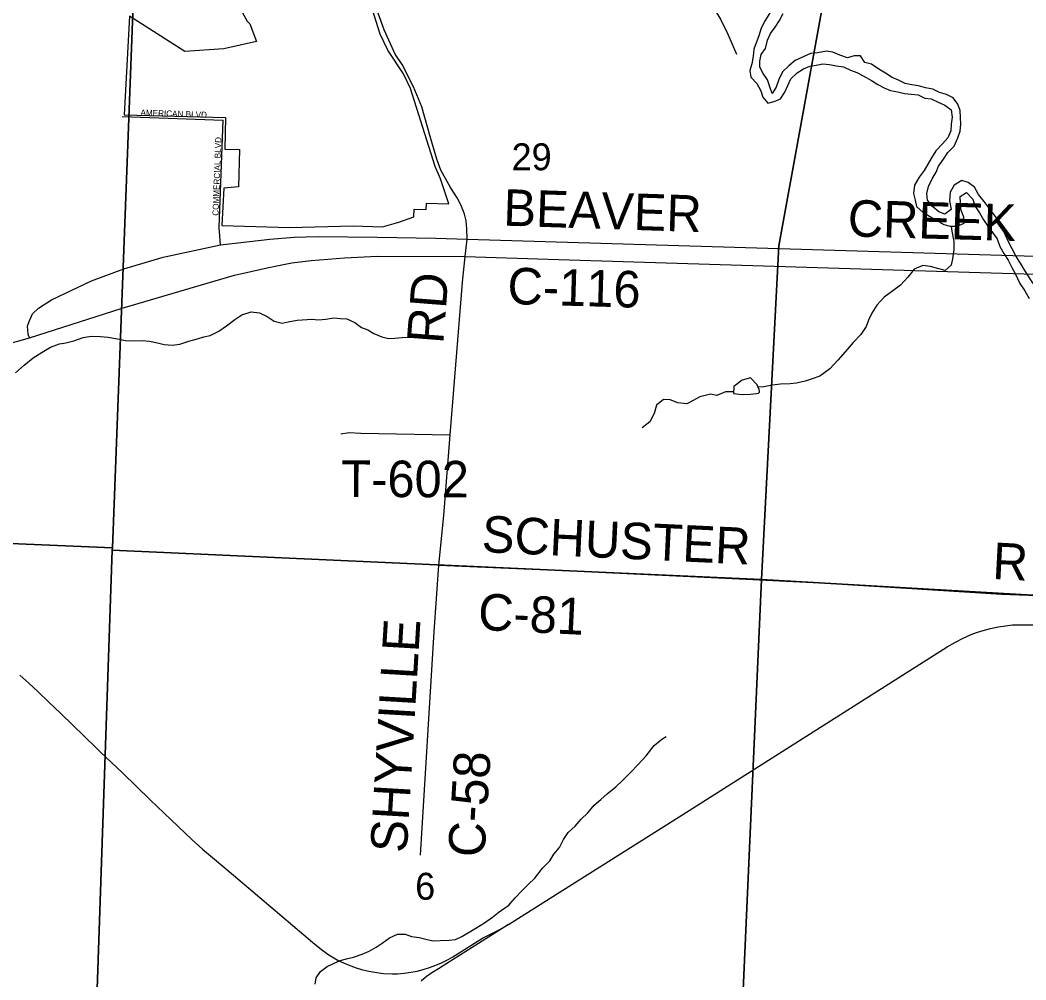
# Model space of a CAD drawing. Extents: x 1578669 to 1989827, y 208020 to 553079.
# Drawn here: x 1824103 to 1832363, y 377553 to 385433 of the extents above; entities that cross this region are included whole.
import ezdxf

# ---------------------------------------------------------------- set-up
doc = ezdxf.new("R2010")
doc.units = 0
for name, color, linetype in [('GM_X_Corporation', 7, 'Continuous'), ('GM_X_County_Road', 7, 'Continuous'), ('GM_X_County_Road_Text', 7, 'Continuous'), ('GM_X_Minor_Lake', 7, 'Continuous'), ('GM_X_Minor_River', 7, 'Continuous'), ('GM_X_Rail_Line', 7, 'Continuous'), ('GM_X_Section', 7, 'Continuous'), ('GM_X_Section_Text', 7, 'Continuous'), ('GM_X_State_Route', 7, 'Continuous'), ('GM_X_Township_Road', 7, 'Continuous'), ('GM_X_Township_Road_Text', 7, 'Continuous'), ('GM_X_Township_Subdivision', 7, 'Continuous'), ('GM_X_Township_Subdivision_Text', 7, 'Continuous')]:
    doc.layers.add(name, color=color, linetype=linetype)

msp = doc.modelspace()

# ---------------------------------------------------------------- linework, layer by layer
at = {"layer": 'GM_X_Corporation'}
msp.add_lwpolyline([(1825898.5, 385547.4), (1825968, 385424.4), (1825990.3, 385402.2), (1826045.4, 385255.7), (1825777, 385197.8), (1825457.1, 385174.6), (1825001.6, 385464), (1824958.1, 384656), (1825791.2, 384633.1), (1825784, 384373.2), (1825904, 384369.9), (1825895.5, 384063.8), (1825775.1, 384053.8), (1825758.6, 383745.4), (1826315.3, 383730.1), (1826838.4, 383743.9), (1827078.9, 383736.5), (1827214, 383772.5), (1827337.4, 383816.5), (1827339.2, 383881.4), (1827439.1, 383878.6), (1827440.5, 383928.6), (1827622.8, 383923.5), (1827556.6, 384129.3), (1827511.5, 384231.6), (1827308.3, 384872), (1827251.1, 384991.6), (1827122.9, 385185.6), (1827060.4, 385316.8), (1826945.6, 385683)], dxfattribs=at)
at = {"layer": 'GM_X_County_Road'}
for points in [[(1827719.3, 383921.4), (1827691.3, 383972.9), (1827637, 384057.7), (1827559, 384201.8), (1827525.2, 384290), (1827470.9, 384476.5), (1827403.1, 384720.7), (1827334.7, 384883.9), (1827240.7, 385068.2), (1827183.5, 385152.9), (1827094.1, 385352.1), (1827000.3, 385613.2), (1826929.3, 385830.7), (1826835.4, 386066.6), (1826700.3, 386394), (1826613.3, 386531.4), (1826528.5, 386650.5), (1826449.5, 386721.5), (1826313.3, 386829.1), (1826140.4, 386937.9), (1825971.1, 387044.6)], [(1827736.5, 383277.6), (1827736.7, 383280), (1827756.9, 383492.6), (1827773.7, 383633.4), (1827771.1, 383718.9), (1827766, 383784), (1827753.3, 383838.8), (1827745.5, 383862.7), (1827721.7, 383916.9), (1827719.3, 383921.4)], [(1824179.3, 382825.5), (1824169.4, 382854.2), (1824164.7, 382918.7), (1824176.5, 382957.3), (1824205.7, 383020.4), (1824252.9, 383069.1), (1824361.7, 383136.4), (1824689.7, 383293.5), (1824955.3, 383391.9), (1825278.2, 383485.8), (1825750, 383586.6), (1826155.3, 383634.7), (1826354.5, 383650.7), (1826551.4, 383655.3), (1827034.6, 383650.7), (1827517, 383643.1), (1827773.7, 383633.4), (1832806, 383482.8)], [(1827392, 378578.3), (1827503.6, 380410.1), (1827542, 380958.8), (1827582.1, 381365), (1827636.2, 382029.3), (1827736.5, 383277.6)], [(1827542, 380958.8), (1828625.5, 380912.7), (1830066.8, 380843.8), (1830780.7, 380806.9), (1830810.2, 380805.2)], [(1830810.2, 380805.2), (1831336.9, 380773)], [(1831336.9, 380773), (1831338.8, 380772.9), (1832163.1, 380719.1), (1832750.8, 380697.3)]]:
    msp.add_lwpolyline(points, dxfattribs=at)
at = {"layer": 'GM_X_Minor_Lake'}
for points in [[(1830155.1, 382439.3), (1830102.2, 382496.4), (1830031.9, 382475.7), (1829965, 382424.9), (1829961.9, 382366.8), (1830033.7, 382359.5), (1830101.7, 382362.2)], [(1830101.7, 382362.2), (1830151.2, 382366.8), (1830166.6, 382369.9), (1830174.8, 382377), (1830175.8, 382387.8), (1830171.7, 382400.1), (1830155.1, 382439.3)]]:
    msp.add_lwpolyline(points, dxfattribs=at)
at = {"layer": 'GM_X_Minor_River'}
for points in [[(1830259.2, 385492.4), (1830221.5, 385429.3), (1830189.9, 385366), (1830170.3, 385302.5), (1830148.8, 385247), (1830129.4, 385193.4), (1830123.9, 385135.5), (1830112.3, 385073.7), (1830097, 385020), (1830103.5, 384963.8), (1830152.2, 384912.5), (1830186.6, 384851.5), (1830203.3, 384801), (1830244, 384749.8), (1830296.4, 384764.5), (1830346.9, 384785.2), (1830382.3, 384840.4), (1830433.2, 384951.2), (1830484.5, 384999.9), (1830535.3, 385032.7), (1830589.9, 385053.3), (1830640.1, 385062), (1830694.4, 385072.6)], [(1830776.9, 385168.6), (1830725.1, 385177.9), (1830652.7, 385163.8), (1830594.6, 385157.3), (1830469.1, 385100.5), (1830416, 385057.8), (1830364.7, 385009), (1830333.1, 384945.8), (1830311.4, 384882.3), (1830278.1, 384831.1), (1830261.5, 384885.6), (1830241, 384942.2), (1830204.3, 384995.2), (1830177.6, 385046), (1830176.9, 385096), (1830190.3, 385149.8), (1830225.6, 385200.9), (1830241.4, 385268.6), (1830266.8, 385322), (1830304.2, 385375.1), (1830339.6, 385430.2), (1830371, 385485.5)], [(1832424, 383271.3), (1832354.8, 383377.3), (1832318.3, 383436.3), (1832283.7, 383493.3), (1832249.3, 383554.2), (1832218.8, 383611.1), (1832194.2, 383665.8), (1832167.7, 383722.6), (1832141.2, 383781.4), (1832104.5, 383832.4), (1832061.9, 383887.6), (1832019.4, 383944.7), (1831974.8, 384000), (1831940.4, 384060.9), (1831889.3, 384098.3), (1831837.8, 384115.7), (1831772.8, 384077.3), (1831741.3, 384020), (1831735.5, 383950.1), (1831749.6, 383877.6), (1831698.6, 383838.9), (1831647.1, 383858.3), (1831596.2, 383901.7), (1831553.6, 383954.8), (1831549, 384009), (1831562.5, 384066.8), (1831594.1, 384130), (1831625.5, 384183.3), (1831644.8, 384234.8), (1831686.3, 384289.8), (1831721.7, 384345), (1831775.1, 384397.7), (1831802.8, 384465), (1831824.2, 384520.6), (1831829.7, 384578.5), (1831827.1, 384632.6), (1831822.6, 384690.8), (1831804, 384743.4), (1831765.3, 384794.4), (1831712, 384821.9), (1831654.5, 384839.4), (1831599.1, 384864.8), (1831539.4, 384876.4), (1831479.9, 384894), (1831426, 384901.4), (1831372.3, 384912.8), (1831317, 384938.3), (1831265.6, 384961.6), (1831210.5, 384997.1), (1831155.4, 385030.6), (1831096.4, 385072.1), (1831040.8, 385085.6), (1831004.2, 385140.6), (1830952.1, 385138), (1830897.7, 385123.4), (1830834.3, 385145), (1830776.9, 385168.6)], [(1830694.4, 385072.6), (1830750.3, 385067.1), (1830804, 385057.7), (1830863.8, 385048.1), (1830923.1, 385020.6), (1830974.6, 385003.2), (1831027.9, 384975.8), (1831095, 384938), (1831148.1, 384904.6), (1831199.4, 384877.2), (1831250.8, 384855.9), (1831310.6, 384844.3), (1831366.2, 384830.8), (1831420, 384823.4), (1831477.9, 384819.9), (1831533.2, 384792.5), (1831585.1, 384787.1), (1831642.4, 384759.6), (1831697.8, 384734.1), (1831748.8, 384696.7), (1831757.2, 384636.5), (1831749.7, 384578.6), (1831746.3, 384522.6), (1831720.8, 384467.2), (1831677.5, 384416.2), (1831624.1, 384359.5), (1831588.6, 384302.4), (1831557.2, 384251.1), (1831527.9, 384197.8), (1831486.4, 384142.8), (1831448.8, 384077.7), (1831439, 384009.9), (1831453.5, 383953.4), (1831464.2, 383901.1), (1831519, 383853.6), (1831570.2, 383824.2), (1831621.4, 383792.9), (1831688.4, 383755.1), (1831740.1, 383739.7), (1831798.1, 383742.2), (1831856.7, 383764.7), (1831852, 383814.9), (1831829.6, 383877.6), (1831825, 383931.8), (1831822.4, 383985.9), (1831875.3, 384018.6), (1831927.8, 383963.1), (1831944.4, 383906.6), (1831981, 383851.6), (1832015.5, 383792.6), (1832050.1, 383739.7), (1832127.5, 383637.5), (1832149.8, 383574.8), (1832182.4, 383517.9), (1832216.9, 383461), (1832247.4, 383402.1), (1832274.1, 383351.3), (1832314, 383270.2), (1832354.4, 383209), (1832390.8, 383148)], [(1831749.3, 383740.1), (1831753.6, 383698.7), (1831770, 383616.3), (1831770.8, 383548.2), (1831759.3, 383472.3), (1831750.3, 383420.5), (1831699.6, 383377.3), (1831630, 383396.7), (1831578.3, 383409.7), (1831516.5, 383416.8), (1831446, 383388.1), (1831394.8, 383321), (1831333.6, 383256.1), (1831270.7, 383209.2), (1831197.9, 383158.5), (1831138.6, 383091.6), (1831097.4, 383026.3), (1831070.4, 382968.7), (1831051.4, 382917), (1831008.2, 382851.8), (1830945, 382784.8), (1830879.6, 382710), (1830818.4, 382641.1), (1830753.1, 382570.2), (1830672, 382509.6), (1830607.6, 382486.8), (1830549.3, 382467.9), (1830479.1, 382451.2), (1830427, 382446.2), (1830347, 382443.7), (1830282.9, 382434.9), (1830210.7, 382422.2), (1830164.1, 382418.1)], [(1824066, 382537.8), (1824137.8, 382600.3), (1824211.6, 382658.8), (1824285.5, 382707.3), (1824353.4, 382747.7), (1824425.4, 382774.1), (1824479.4, 382784.4), (1824545.5, 382800.8), (1824621.4, 382827.3), (1824687.5, 382837.6), (1824763.6, 382836), (1824823.7, 382830.3), (1824903.9, 382814.7), (1824968, 382803), (1825038.1, 382799.4), (1825108.2, 382801.7), (1825166.3, 382796), (1825232.5, 382782.3), (1825286.6, 382770.6), (1825350.7, 382764.9), (1825414.8, 382771.2), (1825488.7, 382797.7), (1825558.7, 382816.1), (1825612.7, 382832.4), (1825662.8, 382842.7), (1825734.7, 382879.1), (1825798.6, 382923.5), (1825866.4, 382974), (1825924.3, 383012.4), (1826000.3, 383038.8), (1826068.5, 383029.1), (1826130.7, 382999.4), (1826188.9, 382961.6), (1826255.1, 382945.9), (1826305.1, 382956.2), (1826377.2, 382968.6), (1826501.7, 382976.4)], [(1826497.7, 382976.7), (1826553.6, 382973.2), (1826613.7, 382977.7), (1826680, 382988), (1826733.9, 382982.6), (1826785.8, 382979.2), (1826851, 382949.5), (1826906, 382910), (1826957.5, 382888.6), (1827008.7, 382859.3), (1827074, 382831.5), (1827129.7, 382820.1), (1827181.7, 382820.7), (1827239.9, 382827.2), (1827300, 382829.7), (1827358.2, 382838.2), (1827390.4, 382843.3)], [(1829962.7, 382382.1), (1829896.2, 382380.1), (1829823.7, 382351.4), (1829771.9, 382362.4), (1829685.9, 382340.2), (1829631.1, 382309), (1829578.6, 382282), (1829504.8, 382291.4), (1829441.3, 382316.6), (1829387.4, 382317.6), (1829330.6, 382270.6), (1829311.3, 382202.9), (1829274.1, 382135.5), (1829211.2, 382086.6)], [(1826526.5, 377517.8), (1826533.9, 377569.7), (1826569.3, 377622.8), (1826624.3, 377663.5), (1826676.9, 377688.2), (1826731.6, 377712.8), (1826784, 377727.5), (1826840.3, 377740), (1826910.9, 377764.2), (1826969.6, 377788.7), (1827026.4, 377821.3), (1827077.3, 377856), (1827136.5, 377898.6), (1827203.2, 377928.9), (1827265.3, 377929.3), (1827316.8, 377909.9), (1827380.6, 377902.2), (1827434.2, 377886.8), (1827493.9, 377875.3), (1827554, 377877.7), (1827628, 377879.8), (1827678.2, 377884.5), (1827730.8, 377909.2), (1827844.6, 377978.3), (1827915.7, 378022.5), (1827982.9, 378066.9), (1828036.1, 378111.6), (1828117.5, 378167.5), (1828169.1, 378226.3), (1828226.6, 378286.9), (1828275.9, 378337.7), (1828329.3, 378388.4), (1828393.4, 378470.8), (1828452.9, 378529.4), (1828486.4, 378586.6), (1828531.8, 378641.5), (1828565.5, 378704.8), (1828605, 378763.8), (1828660.3, 378814.5), (1828711.8, 378873.2), (1828765.2, 378923.9), (1828816.8, 378988.7), (1828872.1, 379035.3), (1828923.3, 379082), (1828994.7, 379138.3), (1829050.1, 379188.9), (1829119.9, 379259.2), (1829177.4, 379317.8), (1829245.3, 379392.2), (1829309.6, 379478.6), (1829372.9, 379529), (1829409.4, 379550.1)]]:
    msp.add_lwpolyline(points, dxfattribs=at)
at = {"layer": 'GM_X_Rail_Line'}
for points in [[(1828114.5, 378008.4), (1828508.8, 378257.1), (1829514.5, 378893.2), (1831715.8, 380286.3), (1831783.7, 380325.8), (1831847.3, 380359.1), (1831912.7, 380387.5), (1831957.7, 380404.8), (1832011.4, 380422.7), (1832072.5, 380438.1), (1832136, 380451.7), (1832195.9, 380460.9), (1832252, 380467.7), (1832316.2, 380469.5), (1832374.2, 380469.5), (1832432.8, 380467.1), (1832471.6, 380462.8), (1832527.2, 380453.5), (1832741.3, 380420.2), (1833138, 380353.6)], [(1824100.8, 380054.3), (1824175.8, 379988.6), (1824251.6, 379917.4), (1824338, 379833.4), (1824437.7, 379739.4), (1824631.4, 379552.4), (1824725.8, 379460.2), (1824763.4, 379423.5), (1824942.7, 379252.2), (1825172.5, 379030.4), (1825343.1, 378867.3), (1825514.3, 378704.7), (1825601.6, 378627.2), (1825715.1, 378531.6), (1825890.3, 378383.5), (1826523, 377847.1), (1826589.1, 377794), (1826637.2, 377759.2), (1826678.2, 377733.2), (1826721.7, 377709.8), (1826776.9, 377684.8), (1826818.6, 377667.5), (1826862.4, 377652.4), (1826906.2, 377639.5), (1826967.3, 377624.7), (1827031.7, 377613.2), (1827088.8, 377606.8), (1827158.8, 377603.7), (1827201.4, 377604.3), (1827257.9, 377608.6), (1827310.6, 377615.4), (1827363.1, 377625.3), (1827413.7, 377637.3), (1827465.2, 377653.7), (1827518.2, 377673.4), (1827563.6, 377692.5), (1827591.3, 377706.4), (1827619.1, 377721.5), (1827657.4, 377743.1), (1827730.2, 377788.8), (1827855.4, 377868.7), (1827900.8, 377896.1), (1827993.3, 377943.6), (1828042.4, 377968), (1828114.5, 378008.4)], [(1828114.5, 378008.4), (1827816.5, 377820.5), (1827606.9, 377686.9), (1827538.4, 377644.7), (1827485.3, 377610), (1827438.6, 377578.2), (1827396.4, 377543.9)]]:
    msp.add_lwpolyline(points, dxfattribs=at)
at = {"layer": 'GM_X_Section'}
for points in [[(1819783.2, 386445.5), (1825067.6, 386500.8), (1824862.1, 381100), (1819519.5, 381327.2)], [(1825067.6, 386500.8), (1830861.1, 386481.8), (1830333.1, 383580.3), (1830191.9, 380839), (1824860, 381080.1), (1824862.1, 381100)], [(1830861.1, 386481.8), (1837092.3, 386317.8), (1836858.2, 380466.9), (1835596.4, 380529), (1830191.9, 380839), (1830333.1, 383580.3)], [(1824862.1, 381100), (1824860, 381080.1), (1824684.3, 375957.2), (1824680.2, 375625.2), (1819327.3, 375804.4), (1819519.5, 381327.2)], [(1824860, 381080.1), (1830191.9, 380839), (1829961.1, 375692.2), (1824684.3, 375957.2)], [(1830191.9, 380839), (1835596.4, 380529), (1835317, 375258.4), (1831885.3, 375467.5), (1829961.1, 375692.2)]]:
    msp.add_lwpolyline(points, close=True, dxfattribs=at)
at = {"layer": 'GM_X_State_Route'}
for points in [[(1826212.3, 383414.5), (1826335.5, 383439.7), (1826492.6, 383459.4), (1826767.7, 383481.5), (1827037.8, 383493.8), (1827756.9, 383492.6), (1828440.6, 383470.2)], [(1828440.6, 383470.2), (1829142.4, 383447.1), (1831627.7, 383371), (1833066.8, 383326.8)], [(1824179.3, 382825.5), (1824940.5, 383068.9), (1825687.1, 383287.5), (1825863.9, 383339), (1826131.6, 383398), (1826212.3, 383414.5)], [(1819783.9, 382081.2), (1819955.3, 382076.8), (1820009.5, 382070.8), (1820503, 382032.6), (1820915.2, 382037.9), (1821148.8, 382037.5), (1821384.6, 382057.1), (1821767.7, 382106.2), (1822214.6, 382248.7), (1822995.6, 382474.6), (1823361.5, 382594.9), (1824179.3, 382825.5)]]:
    msp.add_lwpolyline(points, dxfattribs=at)
at = {"layer": 'GM_X_Township_Road'}
for points in [[(1828348.6, 386150.8), (1828355.3, 386141.3), (1828375.8, 386112.2), (1828450, 386070.2), (1828590.1, 386078.4), (1828684.2, 386098.5), (1828772.3, 386078.6), (1828850.5, 386020.5), (1828956.7, 385970.5), (1829052.9, 385918.5), (1829149, 385898.6), (1829269.2, 385860.6), (1829403.4, 385832.7), (1829517.6, 385788.8), (1829585.8, 385758.7), (1829682, 385688.7), (1829730.1, 385638.6), (1829796.3, 385534.5), (1829854.6, 385440.3), (1829914.8, 385316.1), (1829985.2, 385151.7)], [(1826737.9, 382034.9), (1826806.5, 382046.4), (1826900.8, 382040.6), (1827636.2, 382029.3)]]:
    msp.add_lwpolyline(points, dxfattribs=at)
at = {"layer": 'GM_X_Township_Subdivision'}
for points in [[(1824940.8, 384641.7), (1825770.4, 384610.4)], [(1825750, 383586.6), (1825738.5, 383730.8), (1825770.4, 384610.4)]]:
    msp.add_lwpolyline(points, dxfattribs=at)

# ---------------------------------------------------------------- texts
at = {"layer": 'GM_X_County_Road_Text'}
for s, rotation, p in [('BEAVER', 358.10842, (1828068.8, 383745.7)), ('CREEK', 358.38086, (1830897.4, 383657.7)), ('RD', 85.56412, (1827577.7, 382770)), ('C-116', 358.34755, (1828102.7, 383102.3)), ('SCHUSTER', 357.3125, (1827890.1, 381066.1)), ('R', 357.00896, (1832083.5, 380845.4)), ('C-81', 357.25758, (1827859.6, 380427.4)), ('SHYVILLE', 86.625, (1827278.3, 378592.2)), ('C-58', 86.57246, (1827916.4, 378554.1))]:
    msp.add_text(s, height=300, rotation=rotation, dxfattribs=at).set_placement(p)
at = {"layer": 'GM_X_Section_Text'}
for s, p in [('29', (1828139.7, 384200)), ('6', (1827347.7, 378211.6))]:
    msp.add_text(s, height=221, rotation=0.00001, dxfattribs=at).set_placement(p)
at = {"layer": 'GM_X_Township_Road_Text'}
msp.add_text('T-602', height=300, rotation=359.71955, dxfattribs=at).set_placement((1826740.1, 381518.6))
at = {"layer": 'GM_X_Township_Subdivision_Text'}
for s, rotation, p in [('AMERICAN BLVD', 358.00896, (1825090.9, 384649.1)), ('COMMERCIAL BLVD', 87.87842, (1825732.3, 383826))]:
    msp.add_text(s, height=50, rotation=rotation, dxfattribs=at).set_placement(p)

doc.saveas('drawing.dxf')
